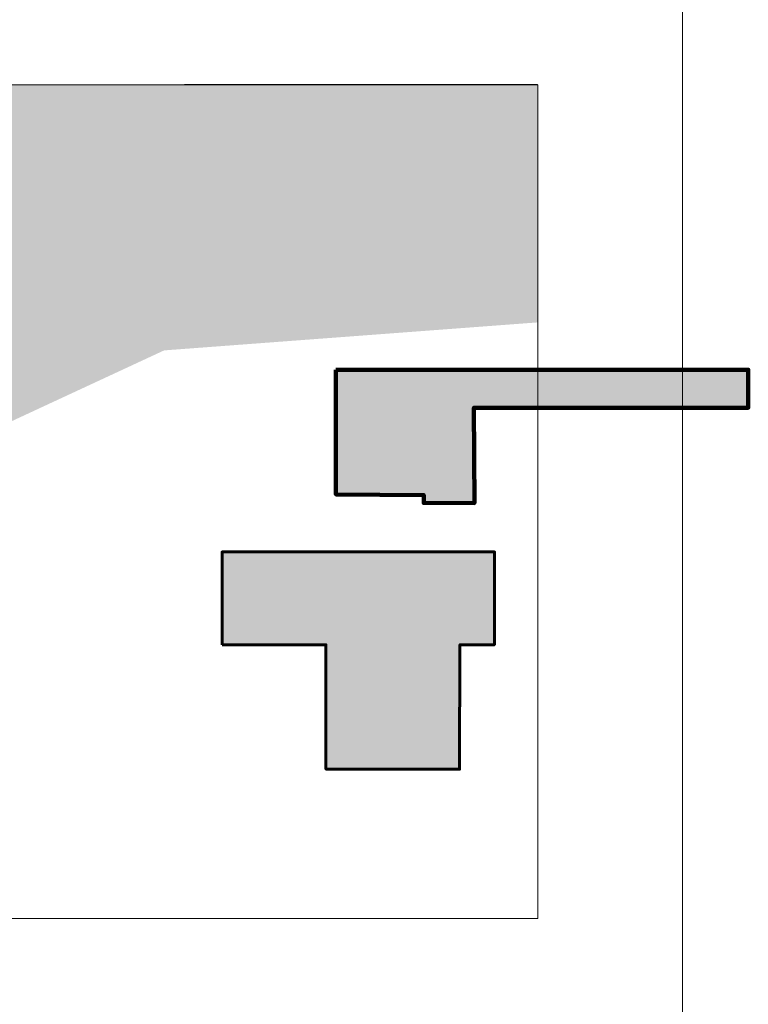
# Model space of a CAD drawing. Header units: millimetres. Extents: x -409347 to -76892, y 286088 to 1850972.
# Tile 302 of 364: x -194791 to -76892, y 1078482 to 1237927. Entities that reach past the tile are written whole.
import ezdxf

# ---------------------------------------------------------------- set-up
doc = ezdxf.new("R2010")
doc.units = ezdxf.units.MM
doc.linetypes.add('DGN Style 2', pattern=[3.08948, 1.853688, -1.235792])
for name, color, linetype, lineweight in [('A_BU_CONCRETE_S_FILL', 7, 'Continuous', 0), ('A_P_WAND_BET_A_X', 25, 'Continuous', 0), ('A_P_WAND_BET_V_X', 131, 'DGN Style 2', 0)]:
    doc.layers.add(name, color=color, linetype=linetype, lineweight=lineweight)
doc.layers.add('base', color=4, linetype='Continuous', lineweight=40, transparency=0.5)

# ---------------------------------------------------------------- blocks, each defined once
blk = doc.blocks.new('backstage')
at = {"layer": 'A_BU_CONCRETE_S_FILL', "lineweight": 60, "true_color": 0x939598, "transparency": 33554470}
h = blk.add_hatch(color=252, dxfattribs=at)
h.dxf.hatch_style = 1
h.paths.add_polyline_path([(-272640, 1332244), (-228236, 1332244), (-228236, 1338394), (-294977, 1338394), (-294977, 1318194), (-280741, 1318094), (-280741, 1316833), (-272543, 1316794)])
at = {"color": 252, "lineweight": 90, "true_color": 0x939598}
blk.add_lwpolyline([(-294977, 1338394), (-228236, 1338394), (-228236, 1332244), (-272640, 1332244), (-272543, 1316794), (-280741, 1316833), (-280741, 1318094), (-294977, 1318194), (-294977, 1338394)], dxfattribs=at)

msp = doc.modelspace()

# ---------------------------------------------------------------- hatches: boundary and pattern name
at = {"layer": 'A_BU_CONCRETE_S_FILL', "lineweight": 60, "true_color": 0xa953a0, "transparency": 33554470}
h = msp.add_hatch(color=215, dxfattribs=at)
h.dxf.hatch_style = 1
h.paths.add_polyline_path([(-117949, 1151748), (-162052, 1151748), (-162054, 1136698), (-145250, 1136698), (-145250, 1116574), (-123608, 1116556), (-123570, 1136698), (-117979, 1136698)])
at = {"layer": 'base', "lineweight": -3, "ltscale": 10, "transparency": 33554518, "extrusion": (0, 0, -1)}
h = msp.add_hatch(dxfattribs=at)
h.set_pattern_fill('EARTH', color=45, scale=700, style=0)
h.paths.add_polyline_path([(227932, 1166696), (215085, 1166744), (215083, 1166740), (215085, 1166744), (206729, 1167965), (171425, 1184372), (110945, 1188909), (110948, 1227417), (393838, 1227401), (393838, 1168718), (295472, 1168718), (295472, 1188796), (227932, 1188796), (227932, 1185496), (227932, 1181846)], flags=0)

# ---------------------------------------------------------------- linework, layer by layer
at = {"color": 215, "lineweight": 60, "true_color": 0xa953a0}
msp.add_lwpolyline([(-162054, 1136698), (-162052, 1151748), (-117949, 1151748), (-117979, 1136698), (-123570, 1136698), (-123608, 1116556), (-145250, 1116574), (-145250, 1136698), (-162054, 1136698)], dxfattribs=at)
at = {"layer": 'A_P_WAND_BET_A_X', "ltscale": 0.01}
msp.add_3dface([(-409347, 1850972), (-87526, 1850972), (-87526, 286088), (-409347, 286088)], dxfattribs=at)
at = {"layer": 'A_P_WAND_BET_V_X'}
for points in [[(-393838, 1227393), (-393831, 1092383), (-110937, 1092398), (-110944, 1227408)], [(-393838, 1227383), (-393831, 1092383), (-110937, 1092398), (-110944, 1227398)]]:
    msp.add_3dface(points, dxfattribs=at)

# ---------------------------------------------------------------- block references
at = {"color": 1, "lineweight": 60}
msp.add_blockref('backstage', (151344, -157150), dxfattribs=at)

doc.saveas('drawing.dxf')
